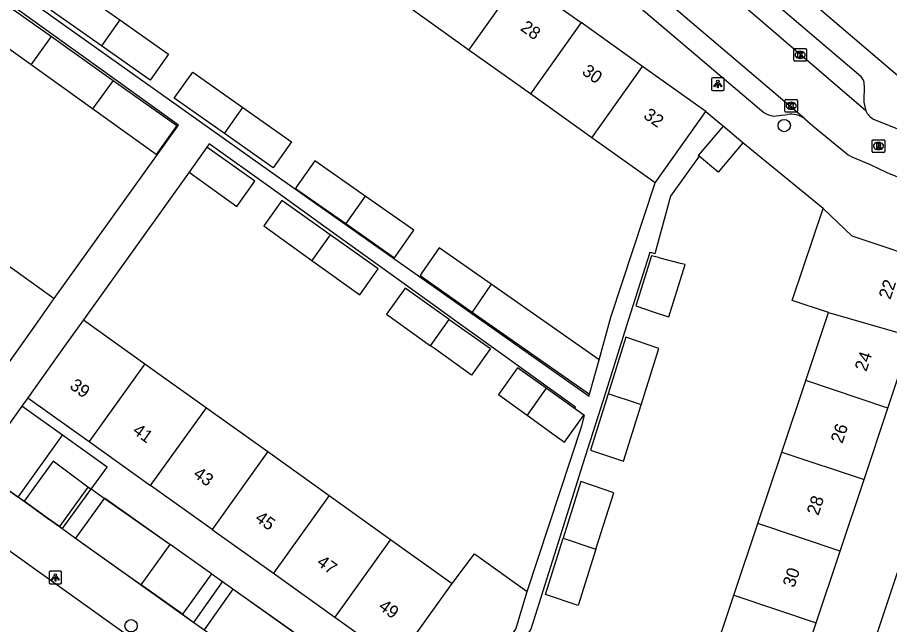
# Model space of a CAD drawing. Extents: x 162532 to 163264, y 381233 to 382042.
# Drawn here: x 163136.8 to 163205.8, y 381542.4 to 381590.4 of the extents above; entities that cross this region are included whole.
import ezdxf

# ---------------------------------------------------------------- set-up
doc = ezdxf.new("R2010")
doc.units = 0
for name, color, linetype in [('IMGEO_Boom', 7, 'Continuous'), ('IMGEO_Groenvoorziening', 7, 'Continuous'), ('IMGEO_Haag', 7, 'Continuous'), ('IMGEO_Kolk', 7, 'Continuous'), ('IMGEO_Lichtpunt', 7, 'Continuous'), ('IMGEO_Pand', 7, 'Continuous'), ('IMGEO_Pand_nummerreeks', 7, 'Continuous'), ('IMGEO_Rijbaan_lokaal_open', 7, 'Continuous'), ('IMGEO_Rioolput', 7, 'Continuous'), ('IMGEO_Voetpad_open', 7, 'Continuous')]:
    doc.layers.add(name, color=color, linetype=linetype)

msp = doc.modelspace()

# ---------------------------------------------------------------- linework, layer by layer
at = {"layer": 'IMGEO_Boom'}
for centre in [(163197.425, 381581.82), (163145.776, 381542.291)]:
    msp.add_circle(centre, 0.489, dxfattribs=at)
at = {"layer": 'IMGEO_Groenvoorziening'}
for points in [[(163140.367, 381557.357), (163140.367, 381557.357), (163137.15, 381559.656)], [(163136.862, 381552.449), (163140.367, 381557.357)], [(163142.366, 381553.246), (163142.353, 381553.255), (163140.119, 381550.127)], [(163142.613, 381553.073), (163142.366, 381553.246)], [(163143.656, 381552.344), (163142.613, 381553.073)], [(163148.836, 381548.72), (163143.656, 381552.344)], [(163140.119, 381550.127), (163140.119, 381550.127)], [(163146.584, 381545.518), (163148.86, 381548.703)], [(163148.86, 381548.703), (163148.86, 381548.703), (163148.836, 381548.72)], [(163152.125, 381546.392), (163149.841, 381543.196)], [(163152.201, 381546.338), (163152.125, 381546.392), (163152.125, 381546.392)], [(163153.004, 381545.768), (163152.201, 381546.338)], [(163153.832, 381545.181), (163153.004, 381545.768)], [(163156.308, 381538.587), (163158.6, 381541.797), (163153.832, 381545.181)]]:
    msp.add_lwpolyline(points, dxfattribs=at)
at = {"layer": 'IMGEO_Haag'}
for points in [[(163140.367, 381557.357), (163137.15, 381559.656)], [(163142.613, 381553.073), (163143.898, 381554.833), (163140.367, 381557.357)], [(163142.366, 381553.246), (163139.612, 381555.293), (163137.319, 381552.123)], [(163133.643, 381554.743), (163137.319, 381552.123)], [(163140.119, 381550.127), (163140.345, 381549.966), (163142.608, 381553.066)], [(163142.608, 381553.066), (163142.366, 381553.246)], [(163142.608, 381553.066), (163142.613, 381553.073)], [(163143.656, 381552.344), (163141.389, 381549.221)], [(163148.836, 381548.72), (163143.676, 381552.372), (163143.656, 381552.344)], [(163137.319, 381552.123), (163137.319, 381552.123)], [(163137.319, 381552.123), (163139.177, 381550.799)], [(163139.177, 381550.799), (163140.119, 381550.127)], [(163141.389, 381549.221), (163141.389, 381549.221), (163150.736, 381542.558), (163150.736, 381542.558)], [(163148.86, 381548.703), (163148.836, 381548.72)], [(163152.125, 381546.392), (163148.86, 381548.703)], [(163152.201, 381546.338), (163152.125, 381546.392)], [(163153.004, 381545.768), (163153.005, 381545.769), (163152.201, 381546.338)], [(163150.736, 381542.558), (163153.004, 381545.768)], [(163153.832, 381545.181), (163151.559, 381541.972), (163153.864, 381540.329)], [(163162.06, 381539.334), (163153.837, 381545.188), (163153.832, 381545.181)]]:
    msp.add_lwpolyline(points, dxfattribs=at)
at = {"layer": 'IMGEO_Kolk'}
for p, q in [((163198.186, 381586.979), (163198.186, 381587.831)), ((163198.261, 381587.905), (163199.113, 381587.905)), ((163198.674, 381587.685), (163198.699, 381587.685)), ((163199.187, 381587.831), (163199.187, 381586.979)), ((163199.113, 381586.905), (163198.261, 381586.905)), ((163198.697, 381587.125), (163198.672, 381587.125)), ((163197.477, 381582.958), (163197.477, 381583.81)), ((163197.552, 381583.884), (163198.404, 381583.884)), ((163197.965, 381583.664), (163197.99, 381583.664)), ((163198.478, 381583.81), (163198.478, 381582.958)), ((163198.404, 381582.884), (163197.552, 381582.884)), ((163197.988, 381583.104), (163197.963, 381583.104))]:
    msp.add_line(p, q, dxfattribs=at)
for points in [[(163198.186, 381586.979), (163198.186, 381587.831)], [(163198.261, 381587.905), (163199.113, 381587.905)], [(163198.507, 381587.605), (163198.63, 381587.605), (163198.63, 381587.454), (163198.76, 381587.605), (163198.924, 381587.605), (163198.778, 381587.454), (163198.931, 381587.205), (163198.779, 381587.205), (163198.694, 381587.369), (163198.63, 381587.302), (163198.63, 381587.205), (163198.507, 381587.205), (163198.507, 381587.605)], [(163199.187, 381587.831), (163199.187, 381586.979)], [(163199.113, 381586.905), (163198.261, 381586.905)], [(163197.477, 381582.958), (163197.477, 381583.81)], [(163197.552, 381583.884), (163198.404, 381583.884)], [(163197.798, 381583.584), (163197.921, 381583.584), (163197.921, 381583.433), (163198.051, 381583.584), (163198.215, 381583.584), (163198.069, 381583.433), (163198.222, 381583.184), (163198.07, 381583.184), (163197.985, 381583.348), (163197.921, 381583.281), (163197.921, 381583.184), (163197.798, 381583.184), (163197.798, 381583.584)], [(163198.478, 381583.81), (163198.478, 381582.958)], [(163198.404, 381582.884), (163197.552, 381582.884)]]:
    msp.add_lwpolyline(points, dxfattribs=at)
for centre, start, end in [((163198.263, 381587.829), 91.55205, 178.44795), ((163198.263, 381587.829), 91.55205, 178.44795), ((163199.111, 381587.829), 1.55205, 88.44795), ((163199.111, 381587.829), 1.55205, 88.44795), ((163198.263, 381586.981), 181.55205, 268.44795), ((163198.263, 381586.981), 181.55205, 268.44795), ((163199.111, 381586.981), 271.55205, 358.44795), ((163199.111, 381586.981), 271.55205, 358.44795), ((163197.554, 381583.808), 91.55205, 178.44795), ((163197.554, 381583.808), 91.55205, 178.44795), ((163198.402, 381583.808), 1.55205, 88.44795), ((163198.402, 381583.808), 1.55205, 88.44795), ((163197.554, 381582.96), 181.55205, 268.44795), ((163197.554, 381582.96), 181.55205, 268.44795), ((163198.402, 381582.96), 271.55205, 358.44795), ((163198.402, 381582.96), 271.55205, 358.44795)]:
    msp.add_arc(centre, 0.0765, start, end, dxfattribs=at)
for centre, major_axis, ratio, start_param, end_param in [((163198.673, 381587.405), (-0.387, 0.002), 0.722429, 4.712389, 7.853982), ((163198.698, 381587.405), (-0.39, 0.002), 0.717154, 1.570796, 4.712389), ((163197.964, 381583.384), (-0.387, 0.002), 0.722429, 4.712389, 7.853982), ((163197.989, 381583.384), (-0.39, 0.002), 0.717154, 1.570796, 4.712389)]:
    msp.add_ellipse(centre, major_axis=major_axis, ratio=ratio, start_param=start_param, end_param=end_param, dxfattribs=at)
at = {"layer": 'IMGEO_Lichtpunt'}
for p, q in [((163191.682, 381585.503), (163191.682, 381584.696)), ((163191.682, 381585.503), (163191.682, 381584.696)), ((163192.584, 381585.598), (163191.776, 381585.598)), ((163192.584, 381585.598), (163191.776, 381585.598)), ((163192.678, 381584.696), (163192.678, 381585.503)), ((163192.678, 381584.696), (163192.678, 381585.503)), ((163191.776, 381584.602), (163192.584, 381584.602)), ((163191.776, 381584.602), (163192.584, 381584.602)), ((163139.293, 381546.508), (163139.293, 381545.701)), ((163139.293, 381546.508), (163139.293, 381545.701)), ((163140.195, 381546.603), (163139.387, 381546.603)), ((163140.195, 381546.603), (163139.387, 381546.603)), ((163140.289, 381545.701), (163140.289, 381546.508)), ((163140.289, 381545.701), (163140.289, 381546.508)), ((163139.387, 381545.607), (163140.195, 381545.607)), ((163139.387, 381545.607), (163140.195, 381545.607))]:
    msp.add_line(p, q, dxfattribs=at)
for points in [[(163192.056, 381585.167), (163192.095, 381585.139), (163191.907, 381584.877), (163191.869, 381584.904), (163192.056, 381585.167)], [(163192.158, 381585.119), (163192.205, 381585.119), (163192.205, 381584.797), (163192.158, 381584.797), (163192.158, 381585.119)], [(163192.268, 381585.139), (163192.306, 381585.166), (163192.493, 381584.904), (163192.454, 381584.876), (163192.268, 381585.139)], [(163139.667, 381546.172), (163139.706, 381546.144), (163139.518, 381545.882), (163139.48, 381545.909), (163139.667, 381546.172)], [(163139.769, 381546.124), (163139.816, 381546.124), (163139.816, 381545.802), (163139.769, 381545.802), (163139.769, 381546.124)], [(163139.879, 381546.144), (163139.917, 381546.171), (163140.104, 381545.909), (163140.065, 381545.881), (163139.879, 381546.144)]]:
    msp.add_lwpolyline(points, dxfattribs=at)
for centre in [(163192.181, 381585.301), (163139.792, 381546.306)]:
    msp.add_circle(centre, 0.0994, dxfattribs=at)
for centre, start, end in [((163191.776, 381585.503), 90, 180), ((163191.776, 381585.503), 90, 180), ((163192.584, 381585.503), 0, 90), ((163192.584, 381585.503), 0, 90), ((163191.776, 381584.696), 180, 270), ((163191.776, 381584.696), 180, 270), ((163192.584, 381584.696), 270, 0), ((163192.584, 381584.696), 270, 360), ((163139.387, 381546.508), 90, 180), ((163139.387, 381546.508), 90, 180), ((163140.195, 381546.508), 0, 90), ((163140.195, 381546.508), 0, 90), ((163139.387, 381545.701), 180, 270), ((163139.387, 381545.701), 180, 270), ((163140.195, 381545.701), 270, 0), ((163140.195, 381545.701), 270, 360)]:
    msp.add_arc(centre, 0.0946, start, end, dxfattribs=at)
at = {"layer": 'IMGEO_Pand'}
for points in [[(163143.431, 381588.117), (163139.47, 381590.908), (163140.923, 381592.971), (163144.892, 381590.174)], [(163172.488, 381587.782), (163176.495, 381593.423)], [(163176.495, 381593.423), (163181.358, 381589.961)], [(163137.874, 381586.621), (163133.012, 381590.106), (163134.598, 381592.318), (163139.475, 381588.853)], [(163172.488, 381587.782), (163167.625, 381591.245)], [(163144.892, 381590.174), (163148.736, 381587.465), (163147.283, 381585.403), (163143.431, 381588.117)], [(163144.892, 381590.174), (163143.431, 381588.117)], [(163181.358, 381589.961), (163177.351, 381584.32)], [(163186.222, 381586.498), (163181.358, 381589.961)], [(163137.874, 381586.621), (163139.475, 381588.853)], [(163139.475, 381588.853), (163144.352, 381585.389)], [(163177.351, 381584.32), (163172.488, 381587.782)], [(163142.736, 381583.136), (163137.874, 381586.621)], [(163153.16, 381581.19), (163149.198, 381583.982), (163150.651, 381586.045), (163154.622, 381583.247)], [(163182.215, 381580.857), (163186.222, 381586.498)], [(163191.235, 381582.929), (163186.222, 381586.498)], [(163144.352, 381585.389), (163149.383, 381581.815), (163147.763, 381579.533), (163142.736, 381583.136)], [(163144.352, 381585.389), (163142.736, 381583.136)], [(163182.215, 381580.857), (163177.351, 381584.32)], [(163154.622, 381583.247), (163158.464, 381580.539), (163157.011, 381578.477), (163153.16, 381581.19)], [(163153.16, 381581.19), (163154.622, 381583.247)], [(163187.222, 381577.292), (163191.235, 381582.929)], [(163192.589, 381581.776), (163190.63, 381579.455), (163190.707, 381579.39)], [(163194.157, 381580.453), (163192.589, 381581.776)], [(163187.222, 381577.292), (163182.215, 381580.857)], [(163151.774, 381580.116), (163150.358, 381578.145)], [(163150.358, 381578.145), (163154.147, 381575.423), (163155.576, 381577.415), (163151.774, 381580.116)], [(163194.157, 381580.453), (163192.199, 381578.131), (163190.707, 381579.39)], [(163164.29, 381576.241), (163160.311, 381579.026), (163158.924, 381577.057), (163158.783, 381576.857), (163162.753, 381574.078)], [(163161.522, 381573.192), (163157.711, 381575.899), (163156.274, 381573.895), (163160.069, 381571.168)], [(163164.29, 381576.241), (163162.886, 381574.265), (163162.753, 381574.078)], [(163162.753, 381574.078), (163166.613, 381571.377), (163166.737, 381571.552), (163168.142, 381573.546), (163164.29, 381576.241)], [(163200.925, 381567.042), (163198.062, 381568.003), (163198.928, 381570.582), (163200.502, 381575.275)], [(163209.416, 381570.861), (163202.798, 381573.068), (163200.502, 381575.275)], [(163161.522, 381573.192), (163160.069, 381571.168)], [(163160.069, 381571.168), (163163.861, 381568.444), (163165.328, 381570.488), (163161.522, 381573.192)], [(163134.581, 381571.805), (163139.709, 381568.147)], [(163174.24, 381569.278), (163170.145, 381572.144), (163168.775, 381570.186), (163168.624, 381569.97), (163172.746, 381567.084)], [(163187.145, 381567.076), (163188.202, 381566.721), (163188.288, 381566.692), (163189.583, 381570.828), (163189.353, 381570.889), (163189.211, 381570.926), (163187.624, 381571.343), (163187.477, 381571.382), (163186.929, 381571.526), (163185.688, 381567.565), (163187.145, 381567.076)], [(163170.94, 381566.501), (163167.461, 381568.972), (163165.986, 381566.918), (163169.459, 381564.422)], [(163174.24, 381569.278), (163172.895, 381567.303), (163172.746, 381567.084)], [(163182.788, 381563.296), (163174.24, 381569.278)], [(163135.312, 381561.984), (163138.216, 381566.055), (163139.709, 381568.147)], [(163172.746, 381567.084), (163182.032, 381560.584)], [(163199.126, 381561.675), (163200.925, 381567.042)], [(163200.925, 381567.042), (163207.515, 381565.162)], [(163142.015, 381566.47), (163140.522, 381564.378), (163137.616, 381560.308)], [(163142.015, 381566.47), (163146.874, 381562.997)], [(163169.459, 381564.422), (163170.94, 381566.501)], [(163170.94, 381566.501), (163174.194, 381564.189), (163172.701, 381562.093), (163169.778, 381564.193), (163169.459, 381564.422)], [(163186.116, 381559.756), (163187.512, 381564.214), (163184.912, 381565.087), (163183.516, 381560.628)], [(163205.625, 381559.496), (163207.515, 381565.162)], [(163182.032, 381560.584), (163182.788, 381563.296)], [(163146.874, 381562.997), (163142.461, 381556.848)], [(163146.874, 381562.997), (163151.73, 381559.525)], [(163178.599, 381561.06), (163176.333, 381562.67), (163174.831, 381560.563), (163177.089, 381558.941)], [(163197.229, 381556.018), (163199.126, 381561.675)], [(163205.625, 381559.496), (163199.126, 381561.675)], [(163178.599, 381561.06), (163177.089, 381558.941)], [(163180.847, 381559.463), (163178.599, 381561.06)], [(163183.516, 381560.628), (163182.115, 381556.157), (163184.716, 381555.285), (163186.116, 381559.756)], [(163186.116, 381559.756), (163185.969, 381559.805), (163183.516, 381560.628)], [(163137.616, 381560.308), (163142.461, 381556.848)], [(163147.32, 381553.378), (163151.73, 381559.525)], [(163151.73, 381559.525), (163156.587, 381556.053)], [(163181.584, 381558.94), (163180.847, 381559.463)], [(163203.737, 381553.836), (163205.625, 381559.496)], [(163177.089, 381558.941), (163179.32, 381557.338), (163180.054, 381556.811), (163181.584, 381558.94)], [(163142.461, 381556.848), (163147.32, 381553.378)], [(163156.587, 381556.053), (163152.178, 381549.908)], [(163156.587, 381556.053), (163161.444, 381552.581)], [(163195.333, 381550.361), (163197.229, 381556.018)], [(163197.229, 381556.018), (163203.737, 381553.836)], [(163182.541, 381548.343), (163183.939, 381552.807), (163181.339, 381553.679), (163179.941, 381549.215)], [(163201.849, 381548.176), (163203.737, 381553.836)], [(163152.178, 381549.908), (163147.32, 381553.378)], [(163161.444, 381552.581), (163157.036, 381546.439)], [(163161.444, 381552.581), (163166.3, 381549.109)], [(163193.436, 381544.703), (163195.333, 381550.361)], [(163201.849, 381548.176), (163195.333, 381550.361)], [(163152.178, 381549.908), (163157.036, 381546.439)], [(163166.3, 381549.109), (163161.895, 381542.969)], [(163166.3, 381549.109), (163171.157, 381545.637)], [(163182.541, 381548.343), (163181.143, 381543.879), (163178.543, 381544.751), (163179.941, 381549.215)], [(163179.941, 381549.215), (163182.295, 381548.426), (163182.541, 381548.343)], [(163199.961, 381542.515), (163201.849, 381548.176)], [(163171.157, 381545.637), (163172.924, 381547.961), (163177.086, 381544.986)], [(163157.036, 381546.439), (163161.895, 381542.969)], [(163166.753, 381539.499), (163171.157, 381545.637)], [(163171.811, 381535.887), (163174.716, 381539.957), (163176.198, 381542.033), (163177.086, 381544.986)], [(163191.539, 381539.046), (163193.436, 381544.703)], [(163193.436, 381544.703), (163199.961, 381542.515)], [(163161.895, 381542.969), (163166.753, 381539.499)], [(163198.073, 381536.855), (163199.961, 381542.515)]]:
    msp.add_lwpolyline(points, dxfattribs=at)
at = {"layer": 'IMGEO_Rijbaan_lokaal_open'}
for points in [[(163199.049, 381582.352), (163155.947, 381618.976)], [(163203.877, 381582.971), (163190.12, 381594.81)], [(163199.049, 381582.352), (163199.687, 381581.799), (163202.492, 381579.513), (163202.783, 381579.345), (163204.21, 381578.732), (163205.538, 381578.122), (163214.293, 381574.618)], [(163204.493, 381582.322), (163215.616, 381577.85)], [(163108.563, 381564.251), (163110.69, 381566.372), (163113.13, 381564.653), (163133.128, 381550.366), (163161.145, 381530.339)]]:
    msp.add_lwpolyline(points, dxfattribs=at)
msp.add_arc((163205.235, 381583.643), 1.515, 206.33337, 240.67796, dxfattribs=at)
at = {"layer": 'IMGEO_Rioolput'}
for p, q in [((163204.38, 381579.774), (163204.38, 381580.626)), ((163204.455, 381580.7), (163205.307, 381580.7)), ((163204.868, 381580.48), (163204.893, 381580.48)), ((163205.381, 381580.626), (163205.381, 381579.774)), ((163204.891, 381579.92), (163204.866, 381579.92)), ((163205.307, 381579.7), (163204.455, 381579.7))]:
    msp.add_line(p, q, dxfattribs=at)
for points in [[(163204.38, 381579.774), (163204.38, 381580.626)], [(163204.455, 381580.7), (163205.307, 381580.7)], [(163205.381, 381580.626), (163205.381, 381579.774)], [(163204.969, 381580.398), (163204.717, 381580.4), (163204.717, 381580)], [(163204.717, 381580), (163204.841, 381580), (163204.841, 381580.162), (163204.852, 381580.162)], [(163204.895, 381580.319), (163204.841, 381580.319), (163204.841, 381580.238)], [(163204.841, 381580.238), (163204.893, 381580.238)], [(163204.899, 381580.133), (163204.97, 381580), (163205.11, 381580), (163205.045, 381580.126)], [(163205.307, 381579.7), (163204.455, 381579.7)]]:
    msp.add_lwpolyline(points, dxfattribs=at)
for centre, radius, start, end in [((163204.457, 381580.624), 0.0765, 91.55205, 178.44795), ((163204.457, 381580.624), 0.0765, 91.55205, 178.44795), ((163205.305, 381580.624), 0.0765, 1.55205, 88.44795), ((163205.305, 381580.624), 0.0765, 1.55205, 88.44795), ((163204.851, 381580.109), 0.0533, 26.02933, 88.69889), ((163204.877, 381580.427), 0.19, 274.7715, 282.96867), ((163204.901, 381580.223), 0.0964, 77.00612, 93.18647), ((163204.915, 381580.28), 0.0378, 276.66336, 79.67722), ((163204.968, 381580.288), 0.109, 350.36119, 89.41601), ((163204.966, 381580.288), 0.112, 277.58423, 350.98172), ((163204.95, 381580.073), 0.108, 29.51342, 73.79051), ((163204.457, 381579.776), 0.0765, 181.55205, 268.44795), ((163204.457, 381579.776), 0.0765, 181.55205, 268.44795), ((163205.305, 381579.776), 0.0765, 271.55205, 358.44795), ((163205.305, 381579.776), 0.0765, 271.55205, 358.44795)]:
    msp.add_arc(centre, radius, start, end, dxfattribs=at)
for centre, major_axis, ratio, start_param, end_param in [((163204.867, 381580.2), (-0.387, 0.002), 0.722429, 4.712389, 7.853982), ((163204.892, 381580.2), (-0.39, 0.002), 0.717154, 1.570796, 4.712389)]:
    msp.add_ellipse(centre, major_axis=major_axis, ratio=ratio, start_param=start_param, end_param=end_param, dxfattribs=at)
at = {"layer": 'IMGEO_Voetpad_open'}
for points in [[(163115.401, 381607.592), (163156.805, 381578.185), (163181.991, 381560.437), (163182.032, 381560.584)], [(163170.16, 381604.607), (163195.817, 381582.862)], [(163139.709, 381568.147), (163149.537, 381581.858), (163144.44, 381585.512), (163139.578, 381588.997), (163134.716, 381592.482), (163129.853, 381595.967), (163124.991, 381599.452), (163120.256, 381602.846), (163120.094, 381602.62)], [(163194.728, 381595.768), (163206.962, 381585.303)], [(163193.287, 381594.411), (163203.47, 381585.723)], [(163203.755, 381585.013), (163203.724, 381583.681), (163203.877, 381582.971)], [(163191.235, 381582.929), (163192.481, 381581.868), (163192.589, 381581.776)], [(163196.583, 381582.573), (163197.673, 381582.706)], [(163180.847, 381559.463), (163180.924, 381559.57), (163178.684, 381561.179), (163176.235, 381562.938), (163175.364, 381563.564), (163171.381, 381566.426), (163171.054, 381566.661), (163166.526, 381569.914), (163161.672, 381573.401), (163156.817, 381576.889), (163151.962, 381580.377), (163151.774, 381580.116)], [(163200.502, 381575.275), (163194.157, 381580.453)], [(163190.707, 381579.39), (163188.428, 381576.235), (163187.195, 381571.687), (163186.945, 381571.753), (163186.795, 381571.792), (163185.091, 381566.405), (163183.287, 381560.705), (163181.483, 381555.004), (163179.68, 381549.303), (163177.876, 381543.602), (163177.379, 381542.03), (163175.424, 381538.986), (163175.665, 381538.829), (163174.774, 381537.603), (163172.972, 381535.093), (163173.096, 381535.004)], [(163150.358, 381578.145), (163142.015, 381566.47)], [(163182.788, 381563.296), (163183.719, 381566.688), (163187.222, 381577.292)], [(163198.785, 381523.816), (163214.034, 381569.315)], [(163137.616, 381560.308), (163137.15, 381559.656)], [(163137.15, 381559.656), (163133.643, 381554.743)], [(163177.086, 381544.986), (163181.411, 381558.078), (163181.636, 381558.916), (163181.584, 381558.94)], [(163133.643, 381554.743), (163136.862, 381552.449)], [(163137.319, 381552.123), (163136.862, 381552.449)], [(163139.177, 381550.799), (163137.319, 381552.123)], [(163140.119, 381550.127), (163139.177, 381550.799)], [(163140.119, 381550.127), (163141.389, 381549.221)], [(163141.389, 381549.221), (163146.584, 381545.518)], [(163149.841, 381543.196), (163146.584, 381545.518)], [(163149.841, 381543.196), (163150.736, 381542.558)], [(163150.736, 381542.558), (163153.864, 381540.329)]]:
    msp.add_lwpolyline(points, dxfattribs=at)
for centre, radius, start, end in [((163202.79, 381585.038), 0.966, 358.53005, 45.21184), ((163196.717, 381584.087), 1.519, 233.70017, 264.95839), ((163197.924, 381580.832), 1.891, 53.5094, 97.63566)]:
    msp.add_arc(centre, radius, start, end, dxfattribs=at)

# ---------------------------------------------------------------- texts
at = {"layer": 'IMGEO_Pand_nummerreeks'}
for s, rotation, p in [('28', 324.55011, (163176.494, 381589.398)), ('30', 324.55011, (163181.361, 381585.933)), ('32', 324.55011, (163186.223, 381582.47)), ('22', 71.5526, (163205.813, 381568.025)), ('24', 71.5526, (163203.915, 381562.335)), ('39', 324.46676, (163140.851, 381561.095)), ('41', 324.46676, (163145.828, 381557.54)), ('26', 71.5526, (163202.016, 381556.642)), ('43', 324.46676, (163150.621, 381554.117)), ('28', 71.5526, (163200.118, 381550.951)), ('45', 324.46676, (163155.506, 381550.628)), ('47', 324.46676, (163160.391, 381547.14)), ('30', 71.5526, (163198.219, 381545.258)), ('49', 324.46676, (163165.276, 381543.651))]:
    msp.add_text(s, height=1, rotation=rotation, dxfattribs=at).set_placement(p)

doc.saveas('drawing.dxf')
